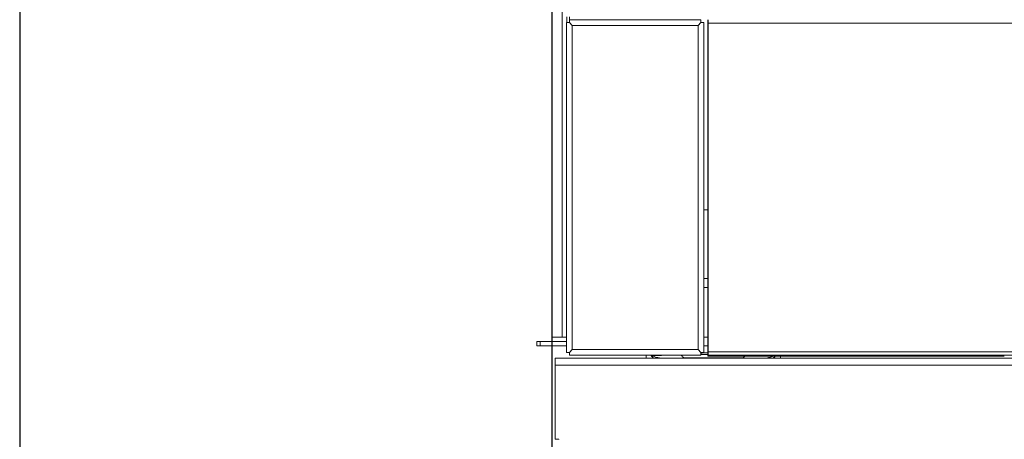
# Model space of a CAD drawing. Header units: millimetres. Extents: x 60394 to 199354, y 20895 to 166073.
# Tile 519 of 565: x 63762 to 64041, y 160616 to 160735. Entities that reach past the tile are written whole.
import ezdxf

# ---------------------------------------------------------------- set-up
doc = ezdxf.new("R2010")
doc.units = ezdxf.units.MM
doc.layers.add('UT_ZARIZENI - ZDROJ TEPLA', color=3, linetype='Continuous', lineweight=35)

msp = doc.modelspace()

# ---------------------------------------------------------------- linework, layer by layer
at = {"color": 8, "ltscale": 0.5}
for p, q in [((63762.33, 162069.45), (63762.33, 159549.17)), ((63912.85, 162010.53), (63912.85, 159548.65))]:
    msp.add_line(p, q, dxfattribs=at)
at = {"layer": 'UT_ZARIZENI - ZDROJ TEPLA', "lineweight": 13}
for p, q in [((63915.85, 160645.4), (63915.85, 161479.9)), ((63912.85, 160645.4), (63912.85, 161406.4)), ((63917.1, 160734.45), (63917.1, 160736.05)), ((63917.86, 160736.05), (63917.86, 160735.25)), ((63917.86, 160734.45), (63917.06, 160734.45)), ((63917.06, 160641.06), (63917.06, 160734.45)), ((63917.86, 160734.45), (63917.86, 160735.25)), ((63917.86, 160735.25), (63955.04, 160735.25)), ((63918.66, 160733.65), (63917.86, 160734.45)), ((63918.66, 160733.65), (63917.86, 160734.45)), ((63918.66, 160733.65), (63918.66, 160641.85)), ((63954.25, 160733.65), (63918.66, 160733.65)), ((63954.25, 160733.65), (63955.04, 160734.45)), ((63954.25, 160733.65), (63955.05, 160734.45)), ((63954.25, 160641.85), (63954.25, 160733.65)), ((63955.04, 160734.45), (63955.04, 160735.25)), ((63955.05, 160734.45), (63955.85, 160734.45)), ((63955.85, 160734.45), (63955.85, 160641.06)), ((63956.99, 160699.15), (63956.99, 160735.25)), ((63957.1, 160735.25), (63957.1, 160732.75)), ((64273.5, 160734.25), (63957.15, 160734.25)), ((63957.15, 160734.25), (63957.15, 160641.25)), ((63956.99, 160695.9), (63956.99, 160699.15)), ((63956.99, 160695.9), (63956.99, 160642.9)), ((63956.99, 160681.45), (63955.85, 160681.45)), ((63956.99, 160681.45), (63956.99, 160661.95)), ((63956.99, 160661.95), (63955.85, 160661.95)), ((63956.99, 160659.45), (63955.85, 160659.45)), ((63909.6, 160644.15), (63908.6, 160644.15)), ((63908.6, 160642.9), (63908.6, 160644.15)), ((63909.6, 160642.9), (63909.6, 160644.15)), ((63909.6, 160644.15), (63917.06, 160644.15)), ((63915.85, 160645.4), (63912.85, 160645.4)), ((63915.85, 160645.4), (63917.06, 160645.4)), ((63956.99, 160645.4), (63955.85, 160645.4)), ((63909.6, 160642.9), (63908.6, 160642.9)), ((63909.6, 160642.9), (63917.06, 160642.9)), ((63917.86, 160641.06), (63917.06, 160641.06)), ((63918.66, 160641.85), (63917.86, 160641.06)), ((63918.66, 160641.85), (63917.86, 160641.05)), ((63917.86, 160641.06), (63917.86, 160641.05)), ((63917.86, 160641.05), (63917.86, 160640.25)), ((63918.1, 160641.29), (63918.09, 160641.29)), ((63918.66, 160641.85), (63954.25, 160641.85)), ((63954.25, 160641.85), (63955.05, 160641.06)), ((63954.25, 160641.85), (63955.04, 160641.05)), ((63954.81, 160641.29), (63954.81, 160641.29)), ((63955.04, 160641.05), (63955.04, 160641.06)), ((63955.05, 160641.06), (63955.85, 160641.06)), ((63955.04, 160641.05), (63955.04, 160640.25)), ((63956.99, 160642.9), (63955.85, 160642.9)), ((63956.99, 160642.9), (63956.99, 160639.95)), ((63957.15, 160641.25), (64296.3, 160641.25)), ((63913.85, 160639.45), (63913.85, 160637.45)), ((64306.58, 160639.45), (63913.85, 160639.45)), ((63955.04, 160640.25), (63917.86, 160640.25)), ((63939.6, 160639.45), (63939.6, 160640.25)), ((63940.96, 160640.15), (63940.96, 160640.25)), ((63956.99, 160639.95), (63957.03, 160639.95)), ((63957.03, 160640.25), (63957.1, 160640.25)), ((63957.03, 160639.95), (63957.03, 160640.25)), ((63957.03, 160639.95), (63963.58, 160639.95)), ((63957.1, 160640.25), (63957.13, 160640.25)), ((64296.3, 160640.25), (63957.13, 160640.25)), ((63963.58, 160639.95), (63963.64, 160640.25)), ((63963.71, 160639.95), (63963.58, 160639.95)), ((63963.71, 160639.95), (63963.76, 160640.25)), ((63965.69, 160639.95), (63963.71, 160639.95)), ((63965.74, 160640.25), (63965.69, 160639.95)), ((63966.1, 160639.95), (63965.69, 160639.95)), ((63966.15, 160640.25), (63966.1, 160639.95)), ((63967.08, 160639.95), (63966.1, 160639.95)), ((63967.13, 160640.25), (63967.08, 160639.95)), ((63984.1, 160639.95), (63967.08, 160639.95)), ((63977.6, 160639.45), (63977.6, 160639.95)), ((63984.05, 160640.25), (63984.1, 160639.95)), ((63986.07, 160639.95), (63984.1, 160639.95)), ((63986.02, 160640.25), (63986.07, 160639.95)), ((63986.57, 160639.95), (63986.07, 160639.95)), ((63986.51, 160640.25), (63986.57, 160639.95)), ((63986.57, 160639.95), (63999.83, 160639.95)), ((63999.83, 160639.95), (63999.89, 160640.25)), ((63999.96, 160639.95), (63999.83, 160639.95)), ((63999.96, 160639.95), (64000.01, 160640.25)), ((64022.14, 160639.95), (63999.96, 160639.95)), ((64022.08, 160640.25), (64022.14, 160639.95)), ((64022.26, 160639.95), (64022.14, 160639.95)), ((64022.21, 160640.25), (64022.26, 160639.95)), ((64022.26, 160639.95), (64035.58, 160639.95)), ((64035.58, 160639.95), (64035.64, 160640.25)), ((64035.98, 160639.95), (64035.58, 160639.95)), ((64035.98, 160639.95), (64036.03, 160640.25)), ((64040.9, 160639.95), (64035.98, 160639.95)), ((63913.85, 160637.45), (64306.6, 160637.45)), ((63913.85, 160616.46), (63913.85, 160637.45)), ((63914.85, 160616.46), (63913.85, 160616.46)), ((63914.85, 160616.45), (63914.85, 160616.46))]:
    msp.add_line(p, q, dxfattribs=at)
for points, knots in [([(63957.1, 160732.75), (63957.1, 160728.82), (63957.1, 160724.88), (63957.1, 160717), (63957.1, 160713.01), (63957.1, 160707.3), (63957.09, 160705.61), (63957.09, 160703.94), (63957.09, 160703.87), (63957.09, 160703.46), (63957.09, 160703.18), (63957.09, 160702.64), (63957.09, 160702.31), (63957.09, 160701.71), (63957.09, 160701.35), (63957.09, 160700.98), (63957.09, 160700.97), (63957.09, 160700.73), (63957.09, 160700.59), (63957.09, 160700.34), (63957.09, 160700.26), (63957.09, 160699.9), (63957.09, 160699.67), (63957.09, 160699.27), (63957.09, 160699), (63957.09, 160698.57), (63957.09, 160698.39), (63957.09, 160698.15), (63957.09, 160698.04), (63957.09, 160697.9), (63957.09, 160697.48), (63957.09, 160696.71), (63957.09, 160696.63), (63957.09, 160696.34), (63957.09, 160695.94), (63957.09, 160694.59), (63957.09, 160693.71), (63957.09, 160692.78), (63957.09, 160692.68), (63957.09, 160692.15), (63957.09, 160690.22), (63957.09, 160686.81), (63957.09, 160686.73), (63957.09, 160680.61), (63957.1, 160672.7), (63957.1, 160662.89), (63957.1, 160662.85), (63957.1, 160647.94), (63957.1, 160640.45), (63957.1, 160640.25)], [0, 0, 0, 0, 0.125, 0.125, 0.25, 0.25, 0.308594, 0.308594, 0.3125, 0.3125, 0.320312, 0.320312, 0.328125, 0.328125, 0.341797, 0.341797, 0.34375, 0.34375, 0.347656, 0.347656, 0.351562, 0.351562, 0.359375, 0.359375, 0.367187, 0.367187, 0.373047, 0.373047, 0.375, 0.375, 0.389648, 0.389648, 0.390625, 0.390625, 0.40625, 0.40625, 0.435547, 0.435547, 0.4375, 0.4375, 0.499023, 0.499023, 0.5, 0.5, 0.748047, 0.748047, 0.75, 0.75, 1, 1, 1, 1]), ([(63957.15, 160734.25), (63957.15, 160734.52), (63957.15, 160734.78), (63957.14, 160734.96), (63957.14, 160735.14), (63957.14, 160735.25), (63957.13, 160735.25)], [0, 0, 0, 0, 0.5003307, 0.5003307, 0.5003307, 0.9999999, 0.9999999, 0.9999999, 0.9999999]), ([(63955.04, 160640.89), (63955.15, 160640.89), (63955.27, 160640.89), (63955.38, 160640.89), (63955.89, 160640.9), (63956.44, 160640.91), (63956.99, 160640.91)], [0.2216991, 0.2216991, 0.2216991, 0.2216991, 0.25, 0.25, 0.25, 0.3770373, 0.3770373, 0.3770373, 0.3770373]), ([(63957.13, 160640.25), (63957.14, 160640.25), (63957.14, 160640.36), (63957.14, 160640.55), (63957.15, 160640.73), (63957.15, 160640.99), (63957.15, 160641.25)], [0, 0, 0, 0, 0.500333, 0.500333, 0.500333, 1, 1, 1, 1]), ([(63943.58, 160639.45), (63943.4, 160639.49), (63943.22, 160639.52), (63943.04, 160639.56), (63942.93, 160639.59), (63942.82, 160639.61), (63942.71, 160639.64), (63942.09, 160639.79), (63941.5, 160639.97), (63940.96, 160640.15)], [0.4195138, 0.4195138, 0.4195138, 0.4195138, 0.5298243, 0.5298243, 0.5298243, 0.5989358, 0.5989358, 0.5989358, 0.9982263, 0.9982263, 0.9982263, 0.9982263]), ([(63941.66, 160639.45), (63941.44, 160639.64), (63941.2, 160639.87), (63940.96, 160640.14), (63940.96, 160640.15), (63940.96, 160640.15), (63940.96, 160640.15)], [0.8443126, 0.8443126, 0.8443126, 0.8443126, 0.9986218, 0.9986218, 0.9986218, 1, 1, 1, 1]), ([(63950.52, 160639.55), (63950.47, 160639.55), (63950.33, 160639.55), (63950.06, 160639.66), (63949.95, 160639.73), (63949.75, 160639.92), (63949.68, 160640.03), (63949.62, 160640.16), (63949.6, 160640.21), (63949.59, 160640.25)], [0.00027279, 0.00027279, 0.00027279, 0.00027279, 0.01329435, 0.01329435, 0.02200566, 0.02200566, 0.03349532, 0.03349532, 0.0392273, 0.0392273, 0.0392273, 0.0392273]), ([(63966.68, 160639.55), (63963.98, 160639.51), (63961.26, 160639.48), (63955.94, 160639.48), (63953.21, 160639.51), (63950.52, 160639.55)], [2.832253, 2.832253, 2.832253, 2.832253, 3.630765, 3.630765, 4.429277, 4.429277, 4.429277, 4.429277]), ([(63955.04, 160640.45), (63955.45, 160640.45), (63955.89, 160640.45), (63956.54, 160640.45), (63956.76, 160640.45), (63956.99, 160640.45)], [-0.9987251, -0.9987251, -0.9987251, -0.9987251, -0.8245639, -0.8245639, -0.7528584, -0.7528584, -0.7528584, -0.7528584]), ([(63967.46, 160639.95), (63967.42, 160639.91), (63967.38, 160639.86), (63967.24, 160639.73), (63967.14, 160639.66), (63966.86, 160639.55), (63966.72, 160639.55), (63966.68, 160639.55)], [0.05110301, 0.05110301, 0.05110301, 0.05110301, 0.06410113, 0.06410113, 0.08619318, 0.08619318, 0.11921313, 0.11921313, 0.11921313, 0.11921313]), ([(63975.63, 160639.95), (63975.26, 160639.84), (63974.88, 160639.73), (63974.48, 160639.64), (63974.37, 160639.61), (63974.26, 160639.59), (63974.15, 160639.56), (63973.98, 160639.52), (63973.8, 160639.49), (63973.61, 160639.45)], [0.1467785, 0.1467785, 0.1467785, 0.1467785, 0.4010642, 0.4010642, 0.4010642, 0.4700864, 0.4700864, 0.4700864, 0.5802838, 0.5802838, 0.5802838, 0.5802838]), ([(63976.06, 160639.95), (63975.92, 160639.81), (63975.79, 160639.69), (63975.63, 160639.53), (63975.58, 160639.49), (63975.54, 160639.45)], [0.0389027, 0.0389027, 0.0389027, 0.0389027, 0.125, 0.125, 0.1549202, 0.1549202, 0.1549202, 0.1549202])]:
    msp.add_open_spline(points, degree=3, knots=knots, dxfattribs=at)
for points in [[(63940.96, 160640.15), (63942.21, 160640.15), (63943.57, 160640.19), (63945.04, 160640.25)], [(63940.96, 160640.15), (63940.96, 160640.15), (63940.96, 160640.15), (63940.96, 160640.15)], [(63940.96, 160640.15), (63940.96, 160640.15), (63940.96, 160640.15), (63940.96, 160640.15)], [(63949.28, 160639.45), (63949.69, 160639.48), (63950.1, 160639.51), (63950.52, 160639.55)], [(63966.68, 160639.55), (63967.09, 160639.51), (63967.5, 160639.48), (63967.92, 160639.45)]]:
    msp.add_open_spline(points, degree=3, dxfattribs=at)

doc.saveas('drawing.dxf')
